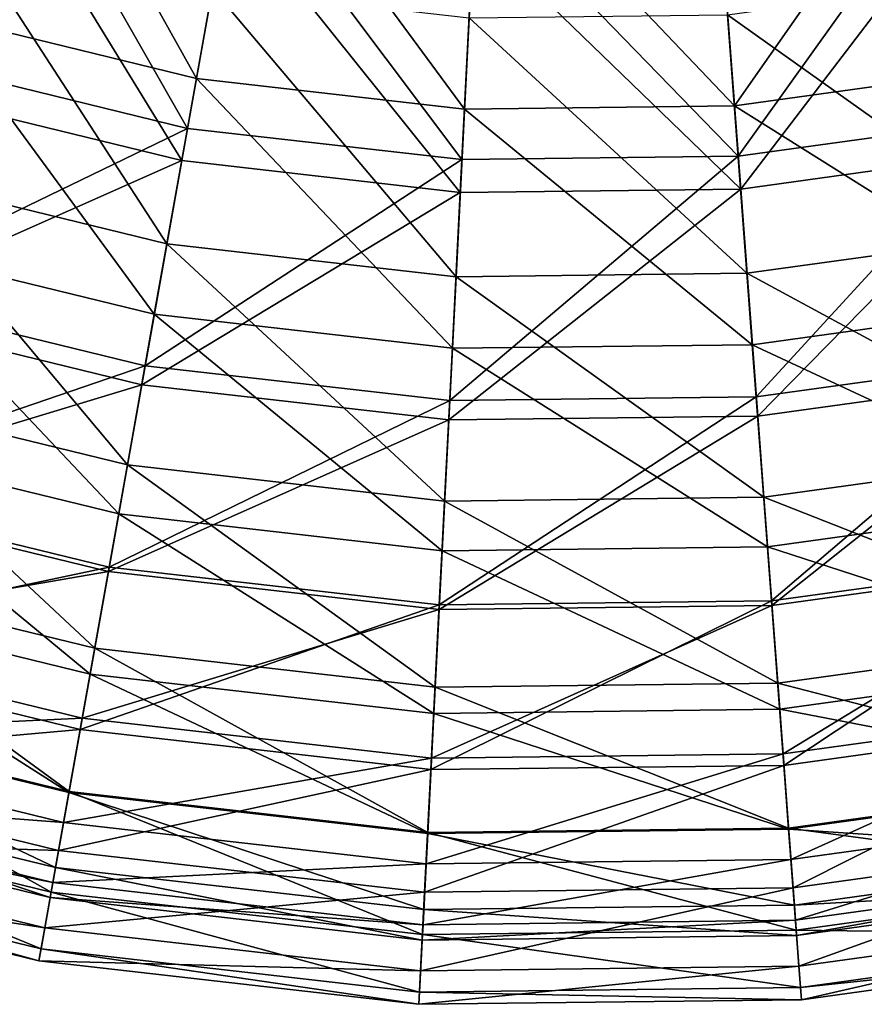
# Model space of a CAD drawing. Header units: millimetres. Extents: x 0 to 436, y 0 to 458.
# Tile 330 of 656: x 222 to 247, y 0 to 29. Entities that reach past the tile are written whole.
import ezdxf

# ---------------------------------------------------------------- set-up
doc = ezdxf.new("R2010")
doc.units = ezdxf.units.MM
doc.header["$LTSCALE"] = 25.4
doc.layers.get('0').update_dxf_attribs({"true_color": 0xff5454})

# ---------------------------------------------------------------- blocks, each defined once
blk = doc.blocks.new('VETRO-V-7642.STL')
at = {"color": 18, "true_color": 0x000000}
mesh = blk.add_polyface(dxfattribs=at)
corners = [(5.494, 103.727, 522.933), (10.79, 94.236, 515.608), (3.119, 96.107, 515.608), (12.191, 102.093, 522.933)]
mesh.append_faces([[corners[k] for k in face] for face in [(0, 1, 2), (1, 0, 3)]], dxfattribs={"vtx0": -1, "color": 18})
mesh = blk.add_polyface(dxfattribs=at)
corners = [(10.529, 92.775, 516.806), (5.066, 102.354, 524.213), (2.678, 94.691, 516.806), (11.939, 100.678, 524.213)]
mesh.append_faces([[corners[k] for k in face] for face in [(0, 1, 2), (1, 0, 3)]], dxfattribs={"vtx0": -1, "color": 18})
mesh = blk.add_polyface(dxfattribs=at)
corners = [(32.762, 102.339, 522.933), (26.53, 93.435, 515.608), (25.933, 101.393, 522.933), (34.351, 94.518, 515.608)]
mesh.append_faces([[corners[k] for k in face] for face in [(0, 1, 2), (1, 0, 3)]], dxfattribs={"vtx0": -1, "color": 18})
mesh = blk.add_polyface(dxfattribs=at)
corners = [(12.191, 102.093, 522.933), (18.635, 93.34, 515.608), (10.79, 94.236, 515.608), (19.04, 101.311, 522.933)]
mesh.append_faces([[corners[k] for k in face] for face in [(0, 1, 2), (1, 0, 3)]], dxfattribs={"vtx0": -1, "color": 18})
mesh = blk.add_polyface(dxfattribs=at)
corners = [(19.04, 101.311, 522.933), (26.53, 93.435, 515.608), (18.635, 93.34, 515.608), (25.933, 101.393, 522.933)]
mesh.append_faces([[corners[k] for k in face] for face in [(0, 1, 2), (1, 0, 3)]], dxfattribs={"vtx0": -1, "color": 18})
mesh = blk.add_polyface(dxfattribs=at)
corners = [(10.361, 91.83, 397.27), (4.675, 101.099, 389.621), (2.392, 93.774, 397.27), (11.708, 99.382, 389.621)]
mesh.append_faces([[corners[k] for k in face] for face in [(0, 1, 2), (1, 0, 3)]], dxfattribs={"vtx0": -1, "color": 18})
mesh = blk.add_polyface(dxfattribs=at)
corners = [(26.641, 91.956, 516.806), (33.048, 100.931, 524.213), (26.041, 99.96, 524.213), (34.647, 93.065, 516.806)]
mesh.append_faces([[corners[k] for k in face] for face in [(0, 1, 2), (1, 0, 3)]], dxfattribs={"vtx0": -1, "color": 18})
mesh = blk.add_polyface(dxfattribs=at)
corners = [(18.559, 91.859, 516.806), (11.939, 100.678, 524.213), (10.529, 92.775, 516.806), (18.967, 99.875, 524.213)]
mesh.append_faces([[corners[k] for k in face] for face in [(0, 1, 2), (1, 0, 3)]], dxfattribs={"vtx0": -1, "color": 18})
mesh = blk.add_polyface(dxfattribs=at)
corners = [(26.641, 91.956, 516.806), (18.967, 99.875, 524.213), (18.559, 91.859, 516.806), (26.041, 99.96, 524.213)]
mesh.append_faces([[corners[k] for k in face] for face in [(0, 1, 2), (1, 0, 3)]], dxfattribs={"vtx0": -1, "color": 18})
mesh = blk.add_polyface(dxfattribs=at)
corners = [(26.713, 90.998, 397.27), (33.31, 99.642, 389.621), (26.139, 98.648, 389.621), (34.838, 92.124, 397.27)]
mesh.append_faces([[corners[k] for k in face] for face in [(0, 1, 2), (1, 0, 3)]], dxfattribs={"vtx0": -1, "color": 18})
mesh = blk.add_polyface(dxfattribs=at)
corners = [(18.511, 90.9, 397.27), (11.708, 99.382, 389.621), (10.361, 91.83, 397.27), (18.9, 98.561, 389.621)]
mesh.append_faces([[corners[k] for k in face] for face in [(0, 1, 2), (1, 0, 3)]], dxfattribs={"vtx0": -1, "color": 18})
mesh = blk.add_polyface(dxfattribs=at)
corners = [(9.927, 89.395, 397.218), (3.914, 98.658, 389.363), (11.259, 96.866, 389.363), (1.656, 91.413, 397.218)]
mesh.append_faces([[corners[k] for k in face] for face in [(0, 1, 2), (1, 0, 3)]], dxfattribs={"vtx0": -1, "color": 18})
mesh = blk.add_polyface(dxfattribs=at)
corners = [(26.713, 90.998, 397.27), (18.9, 98.561, 389.621), (18.511, 90.9, 397.27), (26.139, 98.648, 389.621)]
mesh.append_faces([[corners[k] for k in face] for face in [(0, 1, 2), (1, 0, 3)]], dxfattribs={"vtx0": -1, "color": 18})
mesh = blk.add_polyface(dxfattribs=at)
corners = [(35.33, 89.7, 397.218), (26.33, 96.099, 389.363), (33.819, 97.137, 389.363), (26.898, 88.532, 397.218)]
mesh.append_faces([[corners[k] for k in face] for face in [(0, 1, 2), (1, 0, 3)]], dxfattribs={"vtx0": -1, "color": 18})
mesh = blk.add_polyface(dxfattribs=at)
corners = [(18.385, 88.43, 397.218), (11.259, 96.866, 389.363), (18.77, 96.008, 389.363), (9.927, 89.395, 397.218)]
mesh.append_faces([[corners[k] for k in face] for face in [(0, 1, 2), (1, 0, 3)]], dxfattribs={"vtx0": -1, "color": 18})
mesh = blk.add_polyface(dxfattribs=at)
corners = [(3.119, 96.107, 515.608), (9.559, 87.333, 507.35), (1.032, 89.413, 507.35), (10.79, 94.236, 515.608)]
mesh.append_faces([[corners[k] for k in face] for face in [(0, 1, 2), (1, 0, 3)]], dxfattribs={"vtx0": -1, "color": 18})
mesh = blk.add_polyface(dxfattribs=at)
corners = [(26.898, 88.532, 397.218), (18.77, 96.008, 389.363), (26.33, 96.099, 389.363), (18.385, 88.43, 397.218)]
mesh.append_faces([[corners[k] for k in face] for face in [(0, 1, 2), (1, 0, 3)]], dxfattribs={"vtx0": -1, "color": 18})
mesh = blk.add_polyface(dxfattribs=at)
corners = [(10.529, 92.775, 516.806), (0.576, 87.95, 508.474), (9.29, 85.824, 508.474), (2.678, 94.691, 516.806)]
mesh.append_faces([[corners[k] for k in face] for face in [(0, 1, 2), (1, 0, 3)]], dxfattribs={"vtx0": -1, "color": 18})
mesh = blk.add_polyface(dxfattribs=at)
corners = [(26.53, 93.435, 515.608), (35.748, 87.647, 507.35), (27.054, 86.443, 507.35), (34.351, 94.518, 515.608)]
mesh.append_faces([[corners[k] for k in face] for face in [(0, 1, 2), (1, 0, 3)]], dxfattribs={"vtx0": -1, "color": 18})
mesh = blk.add_polyface(dxfattribs=at)
corners = [(10.79, 94.236, 515.608), (18.278, 86.337, 507.35), (9.559, 87.333, 507.35), (18.635, 93.34, 515.608)]
mesh.append_faces([[corners[k] for k in face] for face in [(0, 1, 2), (1, 0, 3)]], dxfattribs={"vtx0": -1, "color": 18})
mesh = blk.add_polyface(dxfattribs=at)
corners = [(0.408, 87.411, 405.81), (10.361, 91.83, 397.27), (2.392, 93.774, 397.27), (9.191, 85.269, 405.81)]
mesh.append_faces([[corners[k] for k in face] for face in [(0, 1, 2), (1, 0, 3)]], dxfattribs={"vtx0": -1, "color": 18})
mesh = blk.add_polyface(dxfattribs=at)
corners = [(18.635, 93.34, 515.608), (27.054, 86.443, 507.35), (18.278, 86.337, 507.35), (26.53, 93.435, 515.608)]
mesh.append_faces([[corners[k] for k in face] for face in [(0, 1, 2), (1, 0, 3)]], dxfattribs={"vtx0": -1, "color": 18})
mesh = blk.add_polyface(dxfattribs=at)
corners = [(34.647, 93.065, 516.806), (27.169, 84.915, 508.474), (36.053, 86.145, 508.474), (26.641, 91.956, 516.806)]
mesh.append_faces([[corners[k] for k in face] for face in [(0, 1, 2), (1, 0, 3)]], dxfattribs={"vtx0": -1, "color": 18})
mesh = blk.add_polyface(dxfattribs=at)
corners = [(18.559, 91.859, 516.806), (9.29, 85.824, 508.474), (18.201, 84.807, 508.474), (10.529, 92.775, 516.806)]
mesh.append_faces([[corners[k] for k in face] for face in [(0, 1, 2), (1, 0, 3)]], dxfattribs={"vtx0": -1, "color": 18})
mesh = blk.add_polyface(dxfattribs=at)
corners = [(26.641, 91.956, 516.806), (18.201, 84.807, 508.474), (27.169, 84.915, 508.474), (18.559, 91.859, 516.806)]
mesh.append_faces([[corners[k] for k in face] for face in [(0, 1, 2), (1, 0, 3)]], dxfattribs={"vtx0": -1, "color": 18})
mesh = blk.add_polyface(dxfattribs=at)
corners = [(27.211, 84.352, 405.81), (34.838, 92.124, 397.27), (26.713, 90.998, 397.27), (36.165, 85.592, 405.81)]
mesh.append_faces([[corners[k] for k in face] for face in [(0, 1, 2), (1, 0, 3)]], dxfattribs={"vtx0": -1, "color": 18})
mesh = blk.add_polyface(dxfattribs=at)
corners = [(9.191, 85.269, 405.81), (18.511, 90.9, 397.27), (10.361, 91.83, 397.27), (18.172, 84.243, 405.81)]
mesh.append_faces([[corners[k] for k in face] for face in [(0, 1, 2), (1, 0, 3)]], dxfattribs={"vtx0": -1, "color": 18})
mesh = blk.add_polyface(dxfattribs=at)
corners = [(8.773, 82.926, 405.943), (1.656, 91.413, 397.218), (9.927, 89.395, 397.218), (-0.3, 85.14, 405.943)]
mesh.append_faces([[corners[k] for k in face] for face in [(0, 1, 2), (1, 0, 3)]], dxfattribs={"vtx0": -1, "color": 18})
mesh = blk.add_polyface(dxfattribs=at)
corners = [(18.172, 84.243, 405.81), (26.713, 90.998, 397.27), (18.511, 90.9, 397.27), (27.211, 84.352, 405.81)]
mesh.append_faces([[corners[k] for k in face] for face in [(0, 1, 2), (1, 0, 3)]], dxfattribs={"vtx0": -1, "color": 18})
mesh = blk.add_polyface(dxfattribs=at)
corners = [(36.639, 83.261, 405.943), (26.898, 88.532, 397.218), (35.33, 89.7, 397.218), (27.389, 81.979, 405.943)]
mesh.append_faces([[corners[k] for k in face] for face in [(0, 1, 2), (1, 0, 3)]], dxfattribs={"vtx0": -1, "color": 18})
mesh = blk.add_polyface(dxfattribs=at)
corners = [(1.032, 89.413, 507.35), (8.517, 81.491, 498.287), (-0.734, 83.748, 498.287), (9.559, 87.333, 507.35)]
mesh.append_faces([[corners[k] for k in face] for face in [(0, 1, 2), (1, 0, 3)]], dxfattribs={"vtx0": -1, "color": 18})
mesh = blk.add_polyface(dxfattribs=at)
corners = [(18.051, 81.867, 405.943), (9.927, 89.395, 397.218), (18.385, 88.43, 397.218), (8.773, 82.926, 405.943)]
mesh.append_faces([[corners[k] for k in face] for face in [(0, 1, 2), (1, 0, 3)]], dxfattribs={"vtx0": -1, "color": 18})
mesh = blk.add_polyface(dxfattribs=at)
corners = [(27.389, 81.979, 405.943), (18.385, 88.43, 397.218), (26.898, 88.532, 397.218), (18.051, 81.867, 405.943)]
mesh.append_faces([[corners[k] for k in face] for face in [(0, 1, 2), (1, 0, 3)]], dxfattribs={"vtx0": -1, "color": 18})
mesh = blk.add_polyface(dxfattribs=at)
corners = [(9.29, 85.824, 508.474), (-1.206, 82.233, 499.34), (8.238, 79.928, 499.34), (0.576, 87.95, 508.474)]
mesh.append_faces([[corners[k] for k in face] for face in [(0, 1, 2), (1, 0, 3)]], dxfattribs={"vtx0": -1, "color": 18})
mesh = blk.add_polyface(dxfattribs=at)
corners = [(27.054, 86.443, 507.35), (36.929, 81.832, 498.287), (27.498, 80.525, 498.287), (35.748, 87.647, 507.35)]
mesh.append_faces([[corners[k] for k in face] for face in [(0, 1, 2), (1, 0, 3)]], dxfattribs={"vtx0": -1, "color": 18})
mesh = blk.add_polyface(dxfattribs=at)
corners = [(-1.245, 82.108, 415.11), (9.191, 85.269, 405.81), (0.408, 87.411, 405.81), (8.215, 79.8, 415.11)]
mesh.append_faces([[corners[k] for k in face] for face in [(0, 1, 2), (1, 0, 3)]], dxfattribs={"vtx0": -1, "color": 18})
mesh = blk.add_polyface(dxfattribs=at)
corners = [(9.559, 87.333, 507.35), (17.977, 80.411, 498.287), (8.517, 81.491, 498.287), (18.278, 86.337, 507.35)]
mesh.append_faces([[corners[k] for k in face] for face in [(0, 1, 2), (1, 0, 3)]], dxfattribs={"vtx0": -1, "color": 18})
mesh = blk.add_polyface(dxfattribs=at)
corners = [(18.278, 86.337, 507.35), (27.498, 80.525, 498.287), (17.977, 80.411, 498.287), (27.054, 86.443, 507.35)]
mesh.append_faces([[corners[k] for k in face] for face in [(0, 1, 2), (1, 0, 3)]], dxfattribs={"vtx0": -1, "color": 18})
mesh = blk.add_polyface(dxfattribs=at)
corners = [(36.053, 86.145, 508.474), (27.616, 78.943, 499.34), (37.245, 80.276, 499.34), (27.169, 84.915, 508.474)]
mesh.append_faces([[corners[k] for k in face] for face in [(0, 1, 2), (1, 0, 3)]], dxfattribs={"vtx0": -1, "color": 18})
mesh = blk.add_polyface(dxfattribs=at)
corners = [(18.201, 84.807, 508.474), (8.238, 79.928, 499.34), (17.896, 78.826, 499.34), (9.29, 85.824, 508.474)]
mesh.append_faces([[corners[k] for k in face] for face in [(0, 1, 2), (1, 0, 3)]], dxfattribs={"vtx0": -1, "color": 18})
mesh = blk.add_polyface(dxfattribs=at)
corners = [(27.626, 78.812, 415.11), (36.165, 85.592, 405.81), (27.211, 84.352, 405.81), (37.271, 80.148, 415.11)]
mesh.append_faces([[corners[k] for k in face] for face in [(0, 1, 2), (1, 0, 3)]], dxfattribs={"vtx0": -1, "color": 18})
mesh = blk.add_polyface(dxfattribs=at)
corners = [(7.815, 77.556, 415.405), (-0.3, 85.14, 405.943), (8.773, 82.926, 405.943), (-1.923, 79.932, 415.405)]
mesh.append_faces([[corners[k] for k in face] for face in [(0, 1, 2), (1, 0, 3)]], dxfattribs={"vtx0": -1, "color": 18})
mesh = blk.add_polyface(dxfattribs=at)
corners = [(8.215, 79.8, 415.11), (18.172, 84.243, 405.81), (9.191, 85.269, 405.81), (17.89, 78.695, 415.11)]
mesh.append_faces([[corners[k] for k in face] for face in [(0, 1, 2), (1, 0, 3)]], dxfattribs={"vtx0": -1, "color": 18})
mesh = blk.add_polyface(dxfattribs=at)
corners = [(27.169, 84.915, 508.474), (17.896, 78.826, 499.34), (27.616, 78.943, 499.34), (18.201, 84.807, 508.474)]
mesh.append_faces([[corners[k] for k in face] for face in [(0, 1, 2), (1, 0, 3)]], dxfattribs={"vtx0": -1, "color": 18})
mesh = blk.add_polyface(dxfattribs=at)
corners = [(17.89, 78.695, 415.11), (27.211, 84.352, 405.81), (18.172, 84.243, 405.81), (27.626, 78.812, 415.11)]
mesh.append_faces([[corners[k] for k in face] for face in [(0, 1, 2), (1, 0, 3)]], dxfattribs={"vtx0": -1, "color": 18})
mesh = blk.add_polyface(dxfattribs=at)
corners = [(-0.734, 83.748, 498.287), (7.68, 76.799, 488.559), (-2.152, 79.198, 488.559), (8.517, 81.491, 498.287)]
mesh.append_faces([[corners[k] for k in face] for face in [(0, 1, 2), (1, 0, 3)]], dxfattribs={"vtx0": -1, "color": 18})
mesh = blk.add_polyface(dxfattribs=at)
corners = [(37.725, 77.915, 415.405), (27.389, 81.979, 405.943), (36.639, 83.261, 405.943), (27.797, 76.539, 415.405)]
mesh.append_faces([[corners[k] for k in face] for face in [(0, 1, 2), (1, 0, 3)]], dxfattribs={"vtx0": -1, "color": 18})
mesh = blk.add_polyface(dxfattribs=at)
corners = [(17.774, 76.419, 415.405), (8.773, 82.926, 405.943), (18.051, 81.867, 405.943), (7.815, 77.556, 415.405)]
mesh.append_faces([[corners[k] for k in face] for face in [(0, 1, 2), (1, 0, 3)]], dxfattribs={"vtx0": -1, "color": 18})
mesh = blk.add_polyface(dxfattribs=at)
corners = [(8.238, 79.928, 499.34), (-2.642, 77.624, 489.542), (7.391, 75.176, 489.542), (-1.206, 82.233, 499.34)]
mesh.append_faces([[corners[k] for k in face] for face in [(0, 1, 2), (1, 0, 3)]], dxfattribs={"vtx0": -1, "color": 18})
mesh = blk.add_polyface(dxfattribs=at)
corners = [(-2.542, 77.946, 425.027), (8.215, 79.8, 415.11), (-1.245, 82.108, 415.11), (7.45, 75.508, 425.027)]
mesh.append_faces([[corners[k] for k in face] for face in [(0, 1, 2), (1, 0, 3)]], dxfattribs={"vtx0": -1, "color": 18})
mesh = blk.add_polyface(dxfattribs=at)
corners = [(27.797, 76.539, 415.405), (18.051, 81.867, 405.943), (27.389, 81.979, 405.943), (17.774, 76.419, 415.405)]
mesh.append_faces([[corners[k] for k in face] for face in [(0, 1, 2), (1, 0, 3)]], dxfattribs={"vtx0": -1, "color": 18})
mesh = blk.add_polyface(dxfattribs=at)
corners = [(27.498, 80.525, 498.287), (37.878, 77.162, 488.559), (27.854, 75.773, 488.559), (36.929, 81.832, 498.287)]
mesh.append_faces([[corners[k] for k in face] for face in [(0, 1, 2), (1, 0, 3)]], dxfattribs={"vtx0": -1, "color": 18})
mesh = blk.add_polyface(dxfattribs=at)
corners = [(8.517, 81.491, 498.287), (17.735, 75.651, 488.559), (7.68, 76.799, 488.559), (17.977, 80.411, 498.287)]
mesh.append_faces([[corners[k] for k in face] for face in [(0, 1, 2), (1, 0, 3)]], dxfattribs={"vtx0": -1, "color": 18})
mesh = blk.add_polyface(dxfattribs=at)
corners = [(17.977, 80.411, 498.287), (27.854, 75.773, 488.559), (17.735, 75.651, 488.559), (27.498, 80.525, 498.287)]
mesh.append_faces([[corners[k] for k in face] for face in [(0, 1, 2), (1, 0, 3)]], dxfattribs={"vtx0": -1, "color": 18})
mesh = blk.add_polyface(dxfattribs=at)
corners = [(37.245, 80.276, 499.34), (27.977, 74.129, 489.542), (38.207, 75.546, 489.542), (27.616, 78.943, 499.34)]
mesh.append_faces([[corners[k] for k in face] for face in [(0, 1, 2), (1, 0, 3)]], dxfattribs={"vtx0": -1, "color": 18})
mesh = blk.add_polyface(dxfattribs=at)
corners = [(27.952, 74.465, 425.027), (37.271, 80.148, 415.11), (27.626, 78.812, 415.11), (38.14, 75.876, 425.027)]
mesh.append_faces([[corners[k] for k in face] for face in [(0, 1, 2), (1, 0, 3)]], dxfattribs={"vtx0": -1, "color": 18})
mesh = blk.add_polyface(dxfattribs=at)
corners = [(7.067, 73.365, 425.463), (-1.923, 79.932, 415.405), (7.815, 77.556, 415.405), (-3.19, 75.868, 425.463)]
mesh.append_faces([[corners[k] for k in face] for face in [(0, 1, 2), (1, 0, 3)]], dxfattribs={"vtx0": -1, "color": 18})
mesh = blk.add_polyface(dxfattribs=at)
corners = [(17.896, 78.826, 499.34), (7.391, 75.176, 489.542), (17.651, 74.005, 489.542), (8.238, 79.928, 499.34)]
mesh.append_faces([[corners[k] for k in face] for face in [(0, 1, 2), (1, 0, 3)]], dxfattribs={"vtx0": -1, "color": 18})
mesh = blk.add_polyface(dxfattribs=at)
corners = [(7.45, 75.508, 425.027), (17.89, 78.695, 415.11), (8.215, 79.8, 415.11), (17.668, 74.341, 425.027)]
mesh.append_faces([[corners[k] for k in face] for face in [(0, 1, 2), (1, 0, 3)]], dxfattribs={"vtx0": -1, "color": 18})
mesh = blk.add_polyface(dxfattribs=at)
corners = [(-2.152, 79.198, 488.559), (7.061, 73.331, 478.314), (-3.2, 75.835, 478.314), (7.68, 76.799, 488.559)]
mesh.append_faces([[corners[k] for k in face] for face in [(0, 1, 2), (1, 0, 3)]], dxfattribs={"vtx0": -1, "color": 18})
mesh = blk.add_polyface(dxfattribs=at)
corners = [(27.616, 78.943, 499.34), (17.651, 74.005, 489.542), (27.977, 74.129, 489.542), (17.896, 78.826, 499.34)]
mesh.append_faces([[corners[k] for k in face] for face in [(0, 1, 2), (1, 0, 3)]], dxfattribs={"vtx0": -1, "color": 18})
mesh = blk.add_polyface(dxfattribs=at)
corners = [(17.668, 74.341, 425.027), (27.626, 78.812, 415.11), (17.89, 78.695, 415.11), (27.952, 74.465, 425.027)]
mesh.append_faces([[corners[k] for k in face] for face in [(0, 1, 2), (1, 0, 3)]], dxfattribs={"vtx0": -1, "color": 18})
mesh = blk.add_polyface(dxfattribs=at)
corners = [(-3.464, 74.989, 435.408), (7.45, 75.508, 425.027), (-2.542, 77.946, 425.027), (6.906, 72.459, 435.408)]
mesh.append_faces([[corners[k] for k in face] for face in [(0, 1, 2), (1, 0, 3)]], dxfattribs={"vtx0": -1, "color": 18})
mesh = blk.add_polyface(dxfattribs=at)
corners = [(38.573, 73.743, 425.463), (27.797, 76.539, 415.405), (37.725, 77.915, 415.405), (28.115, 72.294, 425.463)]
mesh.append_faces([[corners[k] for k in face] for face in [(0, 1, 2), (1, 0, 3)]], dxfattribs={"vtx0": -1, "color": 18})
mesh = blk.add_polyface(dxfattribs=at)
corners = [(7.391, 75.176, 489.542), (-3.711, 74.195, 479.228), (6.76, 71.64, 479.228), (-2.642, 77.624, 489.542)]
mesh.append_faces([[corners[k] for k in face] for face in [(0, 1, 2), (1, 0, 3)]], dxfattribs={"vtx0": -1, "color": 18})
mesh = blk.add_polyface(dxfattribs=at)
corners = [(17.557, 72.168, 425.463), (7.815, 77.556, 415.405), (17.774, 76.419, 415.405), (7.067, 73.365, 425.463)]
mesh.append_faces([[corners[k] for k in face] for face in [(0, 1, 2), (1, 0, 3)]], dxfattribs={"vtx0": -1, "color": 18})
mesh = blk.add_polyface(dxfattribs=at)
corners = [(27.854, 75.773, 488.559), (38.58, 73.709, 478.314), (28.117, 72.259, 478.314), (37.878, 77.162, 488.559)]
mesh.append_faces([[corners[k] for k in face] for face in [(0, 1, 2), (1, 0, 3)]], dxfattribs={"vtx0": -1, "color": 18})
mesh = blk.add_polyface(dxfattribs=at)
corners = [(7.68, 76.799, 488.559), (17.556, 72.133, 478.314), (7.061, 73.331, 478.314), (17.735, 75.651, 488.559)]
mesh.append_faces([[corners[k] for k in face] for face in [(0, 1, 2), (1, 0, 3)]], dxfattribs={"vtx0": -1, "color": 18})
mesh = blk.add_polyface(dxfattribs=at)
corners = [(28.115, 72.294, 425.463), (17.774, 76.419, 415.405), (27.797, 76.539, 415.405), (17.557, 72.168, 425.463)]
mesh.append_faces([[corners[k] for k in face] for face in [(0, 1, 2), (1, 0, 3)]], dxfattribs={"vtx0": -1, "color": 18})
mesh = blk.add_polyface(dxfattribs=at)
corners = [(6.542, 70.417, 435.967), (-3.19, 75.868, 425.463), (7.067, 73.365, 425.463), (-4.081, 73.009, 435.967)]
mesh.append_faces([[corners[k] for k in face] for face in [(0, 1, 2), (1, 0, 3)]], dxfattribs={"vtx0": -1, "color": 18})
mesh = blk.add_polyface(dxfattribs=at)
corners = [(-3.2, 75.835, 478.314), (6.67, 71.139, 467.713), (-3.863, 73.709, 467.713), (7.061, 73.331, 478.314)]
mesh.append_faces([[corners[k] for k in face] for face in [(0, 1, 2), (1, 0, 3)]], dxfattribs={"vtx0": -1, "color": 18})
mesh = blk.add_polyface(dxfattribs=at)
corners = [(28.184, 71.376, 435.408), (38.14, 75.876, 425.027), (27.952, 74.465, 425.027), (38.757, 72.841, 435.408)]
mesh.append_faces([[corners[k] for k in face] for face in [(0, 1, 2), (1, 0, 3)]], dxfattribs={"vtx0": -1, "color": 18})
mesh = blk.add_polyface(dxfattribs=at)
corners = [(17.735, 75.651, 488.559), (28.117, 72.259, 478.314), (17.556, 72.133, 478.314), (27.854, 75.773, 488.559)]
mesh.append_faces([[corners[k] for k in face] for face in [(0, 1, 2), (1, 0, 3)]], dxfattribs={"vtx0": -1, "color": 18})
mesh = blk.add_polyface(dxfattribs=at)
corners = [(38.207, 75.546, 489.542), (28.246, 70.546, 479.228), (38.922, 72.025, 479.228), (27.977, 74.129, 489.542)]
mesh.append_faces([[corners[k] for k in face] for face in [(0, 1, 2), (1, 0, 3)]], dxfattribs={"vtx0": -1, "color": 18})
mesh = blk.add_polyface(dxfattribs=at)
corners = [(6.906, 72.459, 435.408), (17.668, 74.341, 425.027), (7.45, 75.508, 425.027), (17.511, 71.248, 435.408)]
mesh.append_faces([[corners[k] for k in face] for face in [(0, 1, 2), (1, 0, 3)]], dxfattribs={"vtx0": -1, "color": 18})
mesh = blk.add_polyface(dxfattribs=at)
corners = [(-3.996, 73.283, 446.093), (6.906, 72.459, 435.408), (-3.464, 74.989, 435.408), (6.592, 70.699, 446.093)]
mesh.append_faces([[corners[k] for k in face] for face in [(0, 1, 2), (1, 0, 3)]], dxfattribs={"vtx0": -1, "color": 18})
mesh = blk.add_polyface(dxfattribs=at)
corners = [(17.651, 74.005, 489.542), (6.76, 71.64, 479.228), (17.468, 70.417, 479.228), (7.391, 75.176, 489.542)]
mesh.append_faces([[corners[k] for k in face] for face in [(0, 1, 2), (1, 0, 3)]], dxfattribs={"vtx0": -1, "color": 18})
mesh = blk.add_polyface(dxfattribs=at)
corners = [(17.511, 71.248, 435.408), (27.952, 74.465, 425.027), (17.668, 74.341, 425.027), (28.184, 71.376, 435.408)]
mesh.append_faces([[corners[k] for k in face] for face in [(0, 1, 2), (1, 0, 3)]], dxfattribs={"vtx0": -1, "color": 18})
mesh = blk.add_polyface(dxfattribs=at)
corners = [(6.76, 71.64, 479.228), (-4.397, 71.994, 468.552), (6.355, 69.371, 468.552), (-3.711, 74.195, 479.228)]
mesh.append_faces([[corners[k] for k in face] for face in [(0, 1, 2), (1, 0, 3)]], dxfattribs={"vtx0": -1, "color": 18})
mesh = blk.add_polyface(dxfattribs=at)
corners = [(27.977, 74.129, 489.542), (17.468, 70.417, 479.228), (28.246, 70.546, 479.228), (17.651, 74.005, 489.542)]
mesh.append_faces([[corners[k] for k in face] for face in [(0, 1, 2), (1, 0, 3)]], dxfattribs={"vtx0": -1, "color": 18})
mesh = blk.add_polyface(dxfattribs=at)
corners = [(-3.863, 73.709, 467.713), (6.513, 70.257, 456.917), (-4.129, 72.854, 456.917), (6.67, 71.139, 467.713)]
mesh.append_faces([[corners[k] for k in face] for face in [(0, 1, 2), (1, 0, 3)]], dxfattribs={"vtx0": -1, "color": 18})
mesh = blk.add_polyface(dxfattribs=at)
corners = [(39.17, 70.808, 435.967), (28.115, 72.294, 425.463), (38.573, 73.743, 425.463), (28.339, 69.308, 435.967)]
mesh.append_faces([[corners[k] for k in face] for face in [(0, 1, 2), (1, 0, 3)]], dxfattribs={"vtx0": -1, "color": 18})
mesh = blk.add_polyface(dxfattribs=at)
corners = [(28.117, 72.259, 478.314), (39.023, 71.527, 467.713), (28.284, 70.039, 467.713), (38.58, 73.709, 478.314)]
mesh.append_faces([[corners[k] for k in face] for face in [(0, 1, 2), (1, 0, 3)]], dxfattribs={"vtx0": -1, "color": 18})
mesh = blk.add_polyface(dxfattribs=at)
corners = [(-4.129, 72.854, 456.917), (6.592, 70.699, 446.093), (-3.996, 73.283, 446.093), (6.513, 70.257, 456.917)]
mesh.append_faces([[corners[k] for k in face] for face in [(0, 1, 2), (1, 0, 3)]], dxfattribs={"vtx0": -1, "color": 18})
mesh = blk.add_polyface(dxfattribs=at)
corners = [(17.405, 69.177, 435.967), (7.067, 73.365, 425.463), (17.557, 72.168, 425.463), (6.542, 70.417, 435.967)]
mesh.append_faces([[corners[k] for k in face] for face in [(0, 1, 2), (1, 0, 3)]], dxfattribs={"vtx0": -1, "color": 18})
mesh = blk.add_polyface(dxfattribs=at)
corners = [(7.061, 73.331, 478.314), (17.443, 69.909, 467.713), (6.67, 71.139, 467.713), (17.556, 72.133, 478.314)]
mesh.append_faces([[corners[k] for k in face] for face in [(0, 1, 2), (1, 0, 3)]], dxfattribs={"vtx0": -1, "color": 18})
mesh = blk.add_polyface(dxfattribs=at)
corners = [(6.245, 68.755, 446.758), (-4.081, 73.009, 435.967), (6.542, 70.417, 435.967), (-4.583, 71.397, 446.758)]
mesh.append_faces([[corners[k] for k in face] for face in [(0, 1, 2), (1, 0, 3)]], dxfattribs={"vtx0": -1, "color": 18})
mesh = blk.add_polyface(dxfattribs=at)
corners = [(28.317, 69.594, 446.093), (38.757, 72.841, 435.408), (28.184, 71.376, 435.408), (39.112, 71.089, 446.093)]
mesh.append_faces([[corners[k] for k in face] for face in [(0, 1, 2), (1, 0, 3)]], dxfattribs={"vtx0": -1, "color": 18})
mesh = blk.add_polyface(dxfattribs=at)
corners = [(6.592, 70.699, 446.093), (17.511, 71.248, 435.408), (6.906, 72.459, 435.408), (17.42, 69.463, 446.093)]
mesh.append_faces([[corners[k] for k in face] for face in [(0, 1, 2), (1, 0, 3)]], dxfattribs={"vtx0": -1, "color": 18})
mesh = blk.add_polyface(dxfattribs=at)
corners = [(28.339, 69.308, 435.967), (17.557, 72.168, 425.463), (28.115, 72.294, 425.463), (17.405, 69.177, 435.967)]
mesh.append_faces([[corners[k] for k in face] for face in [(0, 1, 2), (1, 0, 3)]], dxfattribs={"vtx0": -1, "color": 18})
mesh = blk.add_polyface(dxfattribs=at)
corners = [(17.556, 72.133, 478.314), (28.284, 70.039, 467.713), (17.443, 69.909, 467.713), (28.117, 72.259, 478.314)]
mesh.append_faces([[corners[k] for k in face] for face in [(0, 1, 2), (1, 0, 3)]], dxfattribs={"vtx0": -1, "color": 18})
mesh = blk.add_polyface(dxfattribs=at)
corners = [(6.355, 69.371, 468.552), (-4.689, 71.057, 457.674), (6.183, 68.404, 457.674), (-4.397, 71.994, 468.552)]
mesh.append_faces([[corners[k] for k in face] for face in [(0, 1, 2), (1, 0, 3)]], dxfattribs={"vtx0": -1, "color": 18})
mesh = blk.add_polyface(dxfattribs=at)
corners = [(38.922, 72.025, 479.228), (28.418, 68.248, 468.552), (39.381, 69.767, 468.552), (28.246, 70.546, 479.228)]
mesh.append_faces([[corners[k] for k in face] for face in [(0, 1, 2), (1, 0, 3)]], dxfattribs={"vtx0": -1, "color": 18})
mesh = blk.add_polyface(dxfattribs=at)
corners = [(17.468, 70.417, 479.228), (6.355, 69.371, 468.552), (17.351, 68.116, 468.552), (6.76, 71.64, 479.228)]
mesh.append_faces([[corners[k] for k in face] for face in [(0, 1, 2), (1, 0, 3)]], dxfattribs={"vtx0": -1, "color": 18})
mesh = blk.add_polyface(dxfattribs=at)
corners = [(28.284, 70.039, 467.713), (39.202, 70.649, 456.917), (28.351, 69.146, 456.917), (39.023, 71.527, 467.713)]
mesh.append_faces([[corners[k] for k in face] for face in [(0, 1, 2), (1, 0, 3)]], dxfattribs={"vtx0": -1, "color": 18})
mesh = blk.add_polyface(dxfattribs=at)
corners = [(6.183, 68.404, 457.674), (-4.583, 71.397, 446.758), (6.245, 68.755, 446.758), (-4.689, 71.057, 457.674)]
mesh.append_faces([[corners[k] for k in face] for face in [(0, 1, 2), (1, 0, 3)]], dxfattribs={"vtx0": -1, "color": 18})
mesh = blk.add_polyface(dxfattribs=at)
corners = [(17.42, 69.463, 446.093), (28.184, 71.376, 435.408), (17.511, 71.248, 435.408), (28.317, 69.594, 446.093)]
mesh.append_faces([[corners[k] for k in face] for face in [(0, 1, 2), (1, 0, 3)]], dxfattribs={"vtx0": -1, "color": 18})
mesh = blk.add_polyface(dxfattribs=at)
corners = [(6.67, 71.139, 467.713), (17.397, 69.015, 456.917), (6.513, 70.257, 456.917), (17.443, 69.909, 467.713)]
mesh.append_faces([[corners[k] for k in face] for face in [(0, 1, 2), (1, 0, 3)]], dxfattribs={"vtx0": -1, "color": 18})
mesh = blk.add_polyface(dxfattribs=at)
corners = [(28.351, 69.146, 456.917), (39.112, 71.089, 446.093), (28.317, 69.594, 446.093), (39.202, 70.649, 456.917)]
mesh.append_faces([[corners[k] for k in face] for face in [(0, 1, 2), (1, 0, 3)]], dxfattribs={"vtx0": -1, "color": 18})
mesh = blk.add_polyface(dxfattribs=at)
corners = [(6.513, 70.257, 456.917), (17.42, 69.463, 446.093), (6.592, 70.699, 446.093), (17.397, 69.015, 456.917)]
mesh.append_faces([[corners[k] for k in face] for face in [(0, 1, 2), (1, 0, 3)]], dxfattribs={"vtx0": -1, "color": 18})
mesh = blk.add_polyface(dxfattribs=at)
corners = [(39.506, 69.154, 446.758), (28.339, 69.308, 435.967), (39.17, 70.808, 435.967), (28.465, 67.624, 446.758)]
mesh.append_faces([[corners[k] for k in face] for face in [(0, 1, 2), (1, 0, 3)]], dxfattribs={"vtx0": -1, "color": 18})
mesh = blk.add_polyface(dxfattribs=at)
corners = [(17.32, 67.491, 446.758), (6.542, 70.417, 435.967), (17.405, 69.177, 435.967), (6.245, 68.755, 446.758)]
mesh.append_faces([[corners[k] for k in face] for face in [(0, 1, 2), (1, 0, 3)]], dxfattribs={"vtx0": -1, "color": 18})
mesh = blk.add_polyface(dxfattribs=at)
corners = [(28.246, 70.546, 479.228), (17.351, 68.116, 468.552), (28.418, 68.248, 468.552), (17.468, 70.417, 479.228)]
mesh.append_faces([[corners[k] for k in face] for face in [(0, 1, 2), (1, 0, 3)]], dxfattribs={"vtx0": -1, "color": 18})
mesh = blk.add_polyface(dxfattribs=at)
corners = [(17.443, 69.909, 467.713), (28.351, 69.146, 456.917), (17.397, 69.015, 456.917), (28.284, 70.039, 467.713)]
mesh.append_faces([[corners[k] for k in face] for face in [(0, 1, 2), (1, 0, 3)]], dxfattribs={"vtx0": -1, "color": 18})
mesh = blk.add_polyface(dxfattribs=at)
corners = [(39.381, 69.767, 468.552), (28.492, 67.269, 457.674), (39.577, 68.805, 457.674), (28.418, 68.248, 468.552)]
mesh.append_faces([[corners[k] for k in face] for face in [(0, 1, 2), (1, 0, 3)]], dxfattribs={"vtx0": -1, "color": 18})
mesh = blk.add_polyface(dxfattribs=at)
corners = [(17.397, 69.015, 456.917), (28.317, 69.594, 446.093), (17.42, 69.463, 446.093), (28.351, 69.146, 456.917)]
mesh.append_faces([[corners[k] for k in face] for face in [(0, 1, 2), (1, 0, 3)]], dxfattribs={"vtx0": -1, "color": 18})
mesh = blk.add_polyface(dxfattribs=at)
corners = [(17.351, 68.116, 468.552), (6.183, 68.404, 457.674), (17.301, 67.135, 457.674), (6.355, 69.371, 468.552)]
mesh.append_faces([[corners[k] for k in face] for face in [(0, 1, 2), (1, 0, 3)]], dxfattribs={"vtx0": -1, "color": 18})
mesh = blk.add_polyface(dxfattribs=at)
corners = [(28.465, 67.624, 446.758), (17.405, 69.177, 435.967), (28.339, 69.308, 435.967), (17.32, 67.491, 446.758)]
mesh.append_faces([[corners[k] for k in face] for face in [(0, 1, 2), (1, 0, 3)]], dxfattribs={"vtx0": -1, "color": 18})
mesh = blk.add_polyface(dxfattribs=at)
corners = [(39.577, 68.805, 457.674), (28.465, 67.624, 446.758), (39.506, 69.154, 446.758), (28.492, 67.269, 457.674)]
mesh.append_faces([[corners[k] for k in face] for face in [(0, 1, 2), (1, 0, 3)]], dxfattribs={"vtx0": -1, "color": 18})
mesh = blk.add_polyface(dxfattribs=at)
corners = [(17.301, 67.135, 457.674), (6.245, 68.755, 446.758), (17.32, 67.491, 446.758), (6.183, 68.404, 457.674)]
mesh.append_faces([[corners[k] for k in face] for face in [(0, 1, 2), (1, 0, 3)]], dxfattribs={"vtx0": -1, "color": 18})
mesh = blk.add_polyface(dxfattribs=at)
corners = [(28.418, 68.248, 468.552), (17.301, 67.135, 457.674), (28.492, 67.269, 457.674), (17.351, 68.116, 468.552)]
mesh.append_faces([[corners[k] for k in face] for face in [(0, 1, 2), (1, 0, 3)]], dxfattribs={"vtx0": -1, "color": 18})
mesh = blk.add_polyface(dxfattribs=at)
corners = [(28.492, 67.269, 457.674), (17.32, 67.491, 446.758), (28.465, 67.624, 446.758), (17.301, 67.135, 457.674)]
mesh.append_faces([[corners[k] for k in face] for face in [(0, 1, 2), (1, 0, 3)]], dxfattribs={"vtx0": -1, "color": 18})

msp = doc.modelspace()

# ---------------------------------------------------------------- block references
at = {"color": 0}
msp.add_blockref('VETRO-V-7642.STL', (216.214, -67.135, -10.105), dxfattribs=at)

doc.saveas('drawing.dxf')
